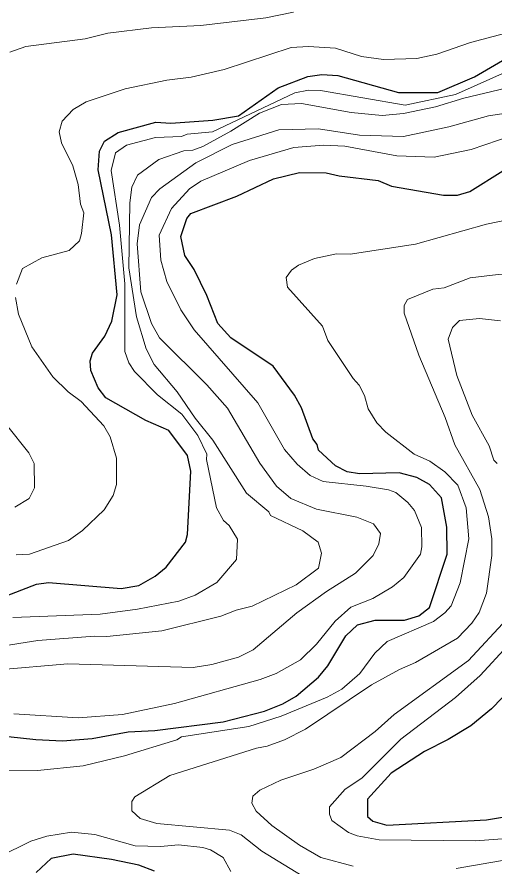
# Model space of a CAD drawing. Extents: x 598.3 to 623.2, y 6902.2 to 6930.1.
# Drawn here: x 618.021 to 618.728, y 6911.849 to 6913.109 of the extents above; entities that cross this region are included whole.
import ezdxf

# ---------------------------------------------------------------- set-up
doc = ezdxf.new("R2010")
doc.units = 0
doc.header["$LTSCALE"] = 0.032
doc.layers.add('1', color=7, linetype='Continuous', lineweight=25)
doc.layers.add('2', color=7, linetype='Continuous', lineweight=13)

msp = doc.modelspace()

# ---------------------------------------------------------------- linework, layer by layer
at = {"layer": '1'}
for points in [[(617.997, 6912.2468), (618.0494, 6912.2668), (618.0676, 6912.2694), (618.1755, 6912.2606), (618.2013, 6912.2648), (618.2256, 6912.279), (618.2422, 6912.2924), (618.2709, 6912.3291), (618.2736, 6912.3409), (618.2784, 6912.4348), (618.2736, 6912.4578), (618.246, 6912.4952), (618.212, 6912.5098), (618.1523, 6912.5437), (618.141, 6912.5582), (618.1303, 6912.5842), (618.1295, 6912.5986), (618.1328, 6912.61), (618.1512, 6912.6351), (618.1615, 6912.6573), (618.1691, 6912.6965), (618.1611, 6912.7856), (618.1411, 6912.8818), (618.1431, 6912.9098), (618.1504, 6912.9247), (618.1707, 6912.9373), (618.2266, 6912.9526), (618.2492, 6912.9511), (618.3115, 6912.9556), (618.3493, 6912.9621), (618.4084, 6913.0038), (618.4523, 6913.0205), (618.4732, 6913.0235), (618.497, 6913.0222), (618.5867, 6912.997), (618.6453, 6912.997), (618.6995, 6913.0198), (618.7707, 6913.0614)], [(618.3382, 6912.6327), (618.3185, 6912.654), (618.3026, 6912.6955), (618.2835, 6912.7339), (618.2699, 6912.7549), (618.2639, 6912.7829), (618.2725, 6912.8095), (618.2785, 6912.8174), (618.3471, 6912.8428), (618.4015, 6912.8684), (618.44, 6912.8781), (618.4795, 6912.8773), (618.4989, 6912.8733), (618.5566, 6912.8661), (618.5766, 6912.8579), (618.6533, 6912.8442), (618.6743, 6912.8442), (618.6927, 6912.8497), (618.7417, 6912.8807)], [(617.8422, 6912.0589), (618.0488, 6912.0363), (618.0881, 6912.0347), (618.1322, 6912.0378), (618.1858, 6912.0476), (618.225, 6912.05), (618.3265, 6912.0629), (618.3881, 6912.0787), (618.4153, 6912.0894), (618.4348, 6912.1006), (618.4681, 6912.1288), (618.4817, 6912.1458), (618.5084, 6912.1901), (618.5259, 6912.2068), (618.552, 6912.2135), (618.5957, 6912.2136), (618.6171, 6912.2202), (618.6328, 6912.2322), (618.6588, 6912.3115), (618.6587, 6912.3518), (618.6506, 6912.3951), (618.6329, 6912.4151), (618.6138, 6912.4255), (618.5876, 6912.4321), (618.5291, 6912.4306), (618.5106, 6912.4336), (618.4932, 6912.4425), (618.4682, 6912.4657), (618.4661, 6912.4741), (618.4596, 6912.4826), (618.4426, 6912.5287), (618.4324, 6912.5477), (618.4006, 6912.5907), (618.3382, 6912.6327)], [(618.7404, 6912.0983), (618.7247, 6912.0819), (618.6939, 6912.0569), (618.6603, 6912.0362), (618.6252, 6912.0187), (618.5758, 6911.9864), (618.5409, 6911.9479), (618.5406, 6911.9222), (618.5485, 6911.915), (618.5695, 6911.9093), (618.7172, 6911.9173), (618.7709, 6911.9263)], [(618.2249, 6911.8412), (618.2015, 6911.8499), (618.1611, 6911.8584), (618.1039, 6911.8663), (618.0715, 6911.8599), (618.0489, 6911.839)]]:
    msp.add_lwpolyline(points, dxfattribs=at)
at = {"layer": '2'}
for points in [[(618.0102, 6913.0565), (618.0337, 6913.0651), (618.122, 6913.0765), (618.1557, 6913.0846), (618.2204, 6913.0927), (618.2936, 6913.096), (618.3901, 6913.1077), (618.4309, 6913.1162)], [(618.02, 6912.7121), (618.0291, 6912.7357), (618.0576, 6912.7514), (618.0979, 6912.7624), (618.1132, 6912.7764), (618.1165, 6912.7876), (618.1197, 6912.8182), (618.115, 6912.831), (618.1116, 6912.8603), (618.1036, 6912.8877), (618.0865, 6912.9221), (618.0834, 6912.9383), (618.0876, 6912.9543), (618.1038, 6912.9714), (618.1233, 6912.9831), (618.1811, 6913.002), (618.2431, 6913.015), (618.2791, 6913.0196), (618.3281, 6913.031), (618.4277, 6913.0636), (618.4533, 6913.0652), (618.4935, 6913.0628), (618.5319, 6913.0503), (618.5645, 6913.0458), (618.6141, 6913.0474), (618.6439, 6913.0535), (618.6935, 6913.071), (618.7704, 6913.0914)], [(618.7498, 6913.0288), (618.6714, 6912.9937), (618.5968, 6912.9779), (618.4712, 6912.9999), (618.4533, 6913.0003), (618.433, 6912.9963), (618.3107, 6912.9386), (618.273, 6912.9348), (618.2646, 6912.9314), (618.2264, 6912.9299), (618.1832, 6912.9187), (618.1667, 6912.9071), (618.1603, 6912.8808), (618.1726, 6912.8), (618.1809, 6912.7127), (618.1806, 6912.6121), (618.1867, 6912.5954), (618.195, 6912.5825), (618.229, 6912.5479), (618.2651, 6912.5191), (618.2891, 6912.4878), (618.3026, 6912.4598), (618.3019, 6912.4521), (618.3169, 6912.3805), (618.3272, 6912.3616), (618.3354, 6912.354), (618.348, 6912.3338), (618.3464, 6912.3036), (618.317, 6912.2693), (618.2853, 6912.2509), (618.2609, 6912.2419), (618.1997, 6912.2298), (618.1441, 6912.2226), (618.0143, 6912.2176)], [(617.9417, 6912.166), (618.0515, 6912.1836), (618.1356, 6912.19), (618.1539, 6912.1895), (618.2356, 6912.1978), (618.3232, 6912.2195), (618.3459, 6912.2282), (618.3697, 6912.2341), (618.4349, 6912.2658), (618.4679, 6912.2908), (618.4727, 6912.3131), (618.4676, 6912.3295), (618.4449, 6912.346), (618.3967, 6912.3691), (618.3945, 6912.3742), (618.361, 6912.4023), (618.3113, 6912.4805), (618.2852, 6912.5134), (618.2583, 6912.5525), (618.2243, 6912.593), (618.2126, 6912.6165), (618.1979, 6912.664), (618.1864, 6912.7363), (618.1879, 6912.833), (618.1911, 6912.8561), (618.1993, 6912.8743), (618.2312, 6912.8974), (618.2681, 6912.9103), (618.2816, 6912.9114), (618.2963, 6912.9167), (618.3381, 6912.9395), (618.3807, 6912.9663), (618.4132, 6912.9788), (618.443, 6912.9802), (618.5163, 6912.9673), (618.5623, 6912.9624), (618.5944, 6912.9656), (618.6419, 6912.9757), (618.6838, 6912.9884), (618.7458, 6913.003)], [(618.7693, 6912.9697), (618.7204, 6912.9623), (618.6615, 6912.9456), (618.5944, 6912.9316), (618.5289, 6912.9333), (618.4681, 6912.9429), (618.4093, 6912.9412), (618.3401, 6912.9196), (618.2863, 6912.8926), (618.2325, 6912.854), (618.2202, 6912.8408), (618.2024, 6912.8004), (618.1991, 6912.7723), (618.2045, 6912.7011), (618.2201, 6912.6538), (618.2322, 6912.6328), (618.3023, 6912.5629), (618.333, 6912.528), (618.3811, 6912.4465), (618.4057, 6912.4125), (618.4268, 6912.3939), (618.4653, 6912.3782), (618.5248, 6912.3665), (618.5498, 6912.3566), (618.5601, 6912.342), (618.5578, 6912.3267), (618.5494, 6912.3097), (618.5231, 6912.2833), (618.4797, 6912.256), (618.4359, 6912.2243), (618.3713, 6912.1697), (618.3494, 6912.1585), (618.3099, 6912.1477), (618.2822, 6912.1432), (618.0961, 6912.1488)], [(618.016, 6912.0746), (618.1116, 6912.0687), (618.177, 6912.0736), (618.2544, 6912.0898), (618.3817, 6912.1253), (618.4053, 6912.1345), (618.4416, 6912.1546), (618.4653, 6912.1777), (618.4929, 6912.2119), (618.516, 6912.2331), (618.5489, 6912.2459), (618.5777, 6912.2628), (618.5945, 6912.2771), (618.6192, 6912.3115), (618.6216, 6912.3226), (618.6208, 6912.3509), (618.6103, 6912.3763), (618.6006, 6912.3884), (618.5826, 6912.4029), (618.5721, 6912.4069), (618.5389, 6912.4127), (618.475, 6912.4192), (618.4555, 6912.4282), (618.4362, 6912.445), (618.4176, 6912.4669), (618.3781, 6912.5363), (618.2836, 6912.6445), (618.264, 6912.6742), (618.2428, 6912.7162), (618.234, 6912.7481), (618.2314, 6912.7848), (618.2499, 6912.8245), (618.2766, 6912.8536), (618.2936, 6912.8651), (618.3658, 6912.8959), (618.4317, 6912.9152), (618.4753, 6912.9187), (618.5073, 6912.917), (618.5843, 6912.9026), (618.6395, 6912.901), (618.6948, 6912.9122), (618.7554, 6912.9331)], [(618.751, 6912.8085), (618.7175, 6912.8013), (618.6122, 6912.7714), (618.5151, 6912.7568), (618.4948, 6912.7575), (618.462, 6912.7504), (618.4385, 6912.7404), (618.428, 6912.7329), (618.4201, 6912.722), (618.422, 6912.708), (618.4741, 6912.65)], [(618.6932, 6912.7219), (618.7345, 6912.7267), (618.7639, 6912.726), (618.8165, 6912.7115), (618.8939, 6912.6756), (618.9882, 6912.647), (619.0299, 6912.6291), (619.0887, 6912.5968), (619.1132, 6912.588), (619.1424, 6912.5839), (619.1771, 6912.5835), (619.1922, 6912.5803), (619.2612, 6912.5819), (619.3375, 6912.5786), (619.4298, 6912.5624), (619.5156, 6912.5397), (619.5634, 6912.5342), (619.5923, 6912.5283), (619.631, 6912.5253), (619.6989, 6912.5285), (619.7261, 6912.5334), (619.7423, 6912.5334), (619.8123, 6912.546)], [(618.4592, 6911.8245), (618.3841, 6911.8708), (618.3532, 6911.8951), (618.3362, 6911.9021), (618.2282, 6911.9117), (618.2035, 6911.9191), (618.191, 6911.9305), (618.1912, 6911.9445), (618.1953, 6911.9514), (618.2474, 6911.983), (618.3759, 6912.0234), (618.392, 6912.0266), (618.4174, 6912.0361), (618.4489, 6912.0519), (618.5468, 6912.1175), (618.5885, 6912.1404), (618.6121, 6912.1506), (618.6745, 6912.1869), (618.6958, 6912.2091), (618.7063, 6912.225), (618.7172, 6912.2535), (618.7252, 6912.3097), (618.7252, 6912.3345), (618.7204, 6912.3668), (618.7073, 6912.4073), (618.6702, 6912.4737), (618.656, 6912.5146), (618.6171, 6912.607), (618.595, 6912.6691), (618.595, 6912.6806), (618.6, 6912.6895), (618.6378, 6912.7049), (618.6543, 6912.7066), (618.6932, 6912.7219)], [(618.0194, 6912.3107), (618.0391, 6912.3116), (618.0969, 6912.3317), (618.1178, 6912.3467), (618.1499, 6912.3771), (618.1633, 6912.3987), (618.1683, 6912.4151), (618.1683, 6912.454), (618.159, 6912.4856), (618.1493, 6912.5021), (618.1159, 6912.538), (618.0964, 6912.5526), (618.0738, 6912.5745), (618.0426, 6912.6191), (618.0231, 6912.6676), (618.0186, 6912.6927)], [(618.738, 6912.658), (618.7068, 6912.6613), (618.6774, 6912.6581), (618.6669, 6912.648), (618.6606, 6912.6307), (618.6735, 6912.5768), (618.6959, 6912.5177), (618.7213, 6912.4724), (618.7284, 6912.451), (618.7333, 6912.4459)], [(618.4741, 6912.65), (618.4817, 6912.6289), (618.5195, 6912.5725), (618.5285, 6912.5624), (618.5362, 6912.547), (618.5419, 6912.5274), (618.5544, 6912.5067), (618.5679, 6912.4924), (618.6101, 6912.4598), (618.6333, 6912.4498), (618.6554, 6912.4339), (618.6746, 6912.414), (618.6871, 6912.3801), (618.6912, 6912.3343), (618.6782, 6912.2689), (618.6649, 6912.2349), (618.6557, 6912.2244), (618.6387, 6912.2116), (618.5698, 6912.1819), (618.5516, 6912.1645), (618.5293, 6912.1342), (618.5029, 6912.1112), (618.4811, 6912.0995), (618.4126, 6912.0709), (618.3645, 6912.0558), (618.2646, 6912.0402), (618.2581, 6912.036), (618.18, 6912.0121), (618.1187, 6911.9975), (618.0511, 6911.9903), (617.9625, 6911.9893)], [(618.0176, 6912.3811), (618.0388, 6912.394), (618.0469, 6912.4101), (618.046, 6912.4459), (618.0381, 6912.4619), (618.0052, 6912.5037)], [(618.7476, 6912.2149), (618.6906, 6912.1538), (618.5805, 6912.0737), (618.552, 6912.0481), (618.5012, 6912.0097), (618.4612, 6911.9924), (618.4123, 6911.9761), (618.3809, 6911.9612), (618.3708, 6911.9521), (618.3691, 6911.9417), (618.3756, 6911.9302), (618.3988, 6911.9086), (618.44, 6911.8797), (618.4717, 6911.8612), (618.5194, 6911.8485)], [(618.7491, 6912.176), (618.708, 6912.1316), (618.6714, 6912.099), (618.5902, 6912.0367), (618.5322, 6911.9792), (618.5075, 6911.9626), (618.4844, 6911.9365), (618.4842, 6911.9257), (618.4879, 6911.916), (618.5126, 6911.8985), (618.5255, 6911.8936), (618.5579, 6911.8874), (618.701, 6911.8858), (618.7408, 6911.8889)], [(618.0961, 6912.1488), (617.9922, 6912.14), (617.952, 6912.1302), (617.9237, 6912.1272), (617.8233, 6912.1091), (617.7663, 6912.0895), (617.6792, 6912.0459), (617.6575, 6912.0282), (617.6395, 6912.0016), (617.639, 6911.9907), (617.6438, 6911.9774), (617.7147, 6911.8974), (617.7347, 6911.8812), (617.755, 6911.8691), (617.7623, 6911.861), (617.7762, 6911.8513), (617.803, 6911.8194)], [(617.9939, 6911.8621), (618.0414, 6911.8855), (618.065, 6911.8931), (618.1015, 6911.8987), (618.1362, 6911.8954), (618.1961, 6911.8784), (618.2338, 6911.8777), (618.2601, 6911.88), (618.2962, 6911.876), (618.3079, 6911.8726), (618.3268, 6911.8614), (618.3382, 6911.8407)], [(618.6725, 6911.8451), (618.7493, 6911.8582)]]:
    msp.add_lwpolyline(points, dxfattribs=at)

doc.saveas('drawing.dxf')
